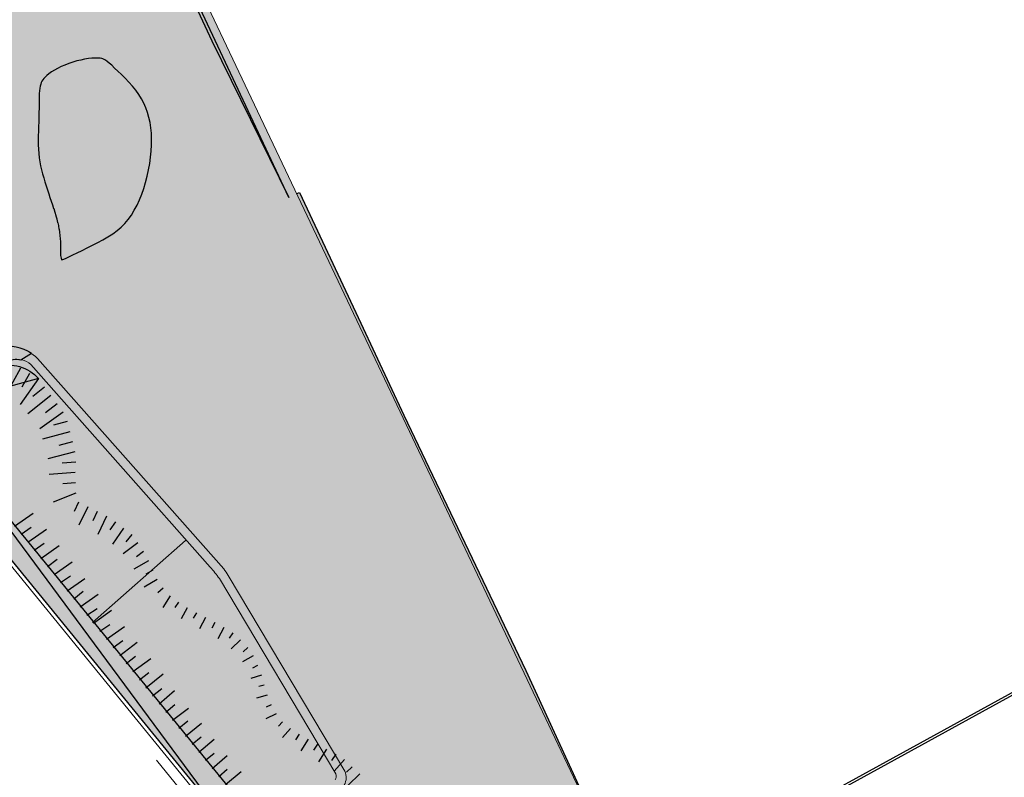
# Model space of a CAD drawing. Header units: metres. Extents: x -862 to 1262, y -354 to 644.
# Tile 303 of 315: x 359 to 548, y -27 to 118. Entities that reach past the tile are written whole.
import ezdxf

# ---------------------------------------------------------------- set-up
doc = ezdxf.new("R2010")
doc.units = ezdxf.units.M
doc.header["$LTSCALE"] = 0.5
doc.set_wipeout_variables(frame=1)
doc.layers.add('DZH_Baufelder Ost_220610', color=7, linetype='Continuous')
doc.layers.add('LPB_Freiraum_220609', color=7, linetype='Continuous')

# ---------------------------------------------------------------- blocks, each defined once
blk = doc.blocks.new('Slab (2D)-2')
at = {"color": 255, "linetype": 'Continuous', "lineweight": 25, "transparency": 33554687}
blk.add_wipeout([(630.6988372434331, -108.49843852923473), (630.9394269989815, -108.93674957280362), (509.4458596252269, -175.6247971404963), (509.20526987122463, -175.186486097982)], dxfattribs=at)
at = {"color": 7, "linetype": 'Continuous', "lineweight": 25, "transparency": 33554687, "flags": 128}
blk.add_lwpolyline([(630.6988372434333, -108.4984385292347), (630.9394269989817, -108.9367495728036), (509.4458596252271, -175.6247971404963), (509.2052698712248, -175.186486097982)], close=True, dxfattribs=at)

msp = doc.modelspace()

# ---------------------------------------------------------------- hatches: boundary and pattern name
at = {"layer": 'LPB_Freiraum_220609', "linetype": 'Continuous', "lineweight": 0, "true_color": 0xb9d3a7, "transparency": 33554687}
h = msp.add_hatch(color=9, dxfattribs=at)
edge = h.paths.add_edge_path()
edge.add_line((322.0748876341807, 274.0676159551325), (350.3944664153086, 215.0573267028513))
edge.add_line((350.3944664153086, 215.0573267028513), (350.4274281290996, 214.3358313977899))
edge.add_line((350.4274281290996, 214.3358313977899), (411.9253517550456, 84.7749292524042))
edge.add_line((411.9253517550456, 84.7749292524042), (412.3635110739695, 84.98062943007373))
edge.add_line((412.3635110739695, 84.98062943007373), (412.5024664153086, 85.06532670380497))
edge.add_line((412.5024664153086, 85.06532670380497), (424.2779033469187, 59.98261897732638))
edge.add_line((424.2779033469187, 59.98261897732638), (432.5690750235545, 42.36002070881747))
edge.add_line((432.5690750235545, 42.36002070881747), (455.9474683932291, -6.602675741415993))
edge.add_line((455.9474683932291, -6.602675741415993), (477.0514683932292, -52.42967573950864))
edge.add_line((477.0514683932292, -52.42967573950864), (475.4354683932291, -53.5256757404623))
edge.add_line((475.4354683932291, -53.5256757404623), (435.3024683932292, -80.99967574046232))
edge.add_line((435.3024683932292, -80.99967574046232), (423.0881585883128, -66.0478473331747))
edge.add_line((423.0881585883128, -66.0478473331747), (424.9030886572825, -64.96769785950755))
edge.add_arc((422.5450318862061, -62.85210562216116), 3.167990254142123, 318.1023032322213, 394.2332813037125)
edge.add_line((425.1641803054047, -61.06990927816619), (425.1641803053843, -61.06990927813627))
edge.add_line((425.1641803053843, -61.06990927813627), (412.8494548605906, -40.42128283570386))
edge.add_line((412.8494548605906, -40.42128283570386), (412.8494548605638, -40.42128283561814))
edge.add_arc((413.4581779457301, -40.23028170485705), 0.6379852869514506, 134.5948825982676, 197.4204714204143, ccw=False)
edge.add_line((413.0102552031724, -39.77597955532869), (413.0102552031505, -39.77597955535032))
edge.add_line((413.0102552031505, -39.77597955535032), (414.9848309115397, -37.05305774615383))
edge.add_line((414.9848309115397, -37.05305774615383), (413.3657392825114, -35.87894433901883))
edge.add_line((413.3657392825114, -35.87894433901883), (411.2374391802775, -38.81385067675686))
edge.add_arc((413.6535798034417, -40.23036565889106), 2.80075886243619, 149.6181087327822, 205.4168132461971)
edge.add_line((411.1239081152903, -41.43245191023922), (423.5648196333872, -62.28752670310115))
edge.add_line((423.5648196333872, -62.28752670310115), (423.5648196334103, -62.28752670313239))
edge.add_arc((422.8436778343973, -62.8180538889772), 0.8952678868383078, -48.71092162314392, 36.341049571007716, ccw=False)
edge.add_line((423.4344279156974, -63.49074916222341), (423.4344279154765, -63.49074916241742))
edge.add_line((423.4344279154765, -63.49074916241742), (421.7958729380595, -64.46592959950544))
edge.add_line((421.7958729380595, -64.46592959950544), (421.7779124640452, -64.4766187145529))
edge.add_line((421.7779124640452, -64.4766187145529), (339.5379799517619, 36.22702775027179))
edge.add_line((339.5379799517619, 36.22702775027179), (339.5384683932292, 36.22732425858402))
edge.add_line((339.5384683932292, 36.22732425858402), (338.0806447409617, 38.01154976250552))
edge.add_arc((337.6142115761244, 37.59025798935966), 0.6285273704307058, 42.08897963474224, 115.143575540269)
edge.add_line((337.3471578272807, 38.1592298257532), (287.9276134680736, 8.414038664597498))
edge.add_line((287.9276134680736, 8.414038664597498), (286.9077789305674, 9.671652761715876))
edge.add_line((286.9077789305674, 9.671652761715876), (286.4385447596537, 10.25029124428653))
edge.add_line((286.4385447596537, 10.25029124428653), (286.4385447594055, 10.2502912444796))
edge.add_arc((285.9321682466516, 9.599253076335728), 0.8247835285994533, 52.12427646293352, 113.6951029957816)
edge.add_line((285.6007128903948, 10.3545048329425), (285.6007128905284, 10.35450483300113))
edge.add_line((285.6007128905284, 10.35450483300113), (285.6007128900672, 10.35450483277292))
edge.add_arc((283.20053368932, 15.20445733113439), 5.411367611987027, 215.3819757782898, 296.33021673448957, ccw=False)
edge.add_line((278.788591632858, 12.07114171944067), (278.7885916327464, 12.0711417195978))
edge.add_line((278.7885916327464, 12.0711417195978), (242.3755595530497, -9.84554358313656))
edge.add_line((242.3755595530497, -9.84554358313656), (244.9539703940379, -14.12939195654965))
edge.add_line((244.9539703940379, -14.12939195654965), (240.2014576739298, -16.98988776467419))
edge.add_line((240.2014576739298, -16.98988776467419), (240.2014576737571, -16.98988776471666))
edge.add_arc((239.357761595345, -13.55802205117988), 3.534052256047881, 215.2700837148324, 283.8117927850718, ccw=False)
edge.add_line((236.4724227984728, -15.59869482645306), (236.4724227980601, -15.59869482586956))
edge.add_line((236.4724227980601, -15.59869482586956), (233.9170896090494, -12.01583647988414))
edge.add_line((233.9170896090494, -12.01583647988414), (233.916746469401, -12.01604265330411))
edge.add_line((233.916746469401, -12.01604265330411), (229.6881452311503, -6.088215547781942))
edge.add_line((229.6881452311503, -6.088215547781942), (229.6881452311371, -6.088215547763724))
edge.add_arc((243.8779914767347, 4.184012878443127), 17.51771712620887, 190.7550368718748, 215.9013056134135, ccw=False)
edge.add_line((226.6679906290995, 0.9150246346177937), (224.1946786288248, 11.63261858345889))
edge.add_line((224.1946786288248, 11.63261858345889), (226.5712021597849, 12.33406696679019))
edge.add_line((226.5712021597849, 12.33406696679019), (356.1992840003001, 52.57897257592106))
edge.add_line((356.1992840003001, 52.57897257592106), (356.1992840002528, 52.57897257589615))
edge.add_arc((358.1994825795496, 48.78204979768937), 4.291551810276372, 78.84654671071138, 117.78002117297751, ccw=False)
edge.add_line((359.0296290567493, 52.99254546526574), (359.0296290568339, 52.99254546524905))
edge.add_line((359.0296290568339, 52.99254546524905), (361.0699248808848, 54.21556213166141))
edge.add_arc((356.7566825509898, 47.83496521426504), 7.701693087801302, 55.94156046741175, 102.7178003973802)
edge.add_line((355.0611604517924, 55.34770647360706), (355.0536817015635, 55.36447319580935))
edge.add_line((355.0536817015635, 55.36447319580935), (333.5954948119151, 103.4042976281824))
edge.add_line((333.5954948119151, 103.4042976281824), (328.5468999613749, 114.7904445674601))
edge.add_arc((332.6920194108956, 119.860722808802), 6.549025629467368, 196.0418554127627, 230.7328703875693, ccw=False)
edge.add_line((326.3980123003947, 118.050968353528), (311.6159034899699, 182.7561805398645))
edge.add_line((311.6159034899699, 182.7561805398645), (311.615903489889, 182.7561805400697))
edge.add_arc((306.1585775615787, 180.6061278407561), 5.865588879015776, 21.50322500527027, 107.0002742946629)
edge.add_line((304.4436184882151, 186.2154101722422), (277.3155397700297, 180.014208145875))
edge.add_arc((276.1554659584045, 185.1900255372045), 5.304230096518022, 191.8348310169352, 282.6331175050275, ccw=False)
edge.add_line((270.9639884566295, 184.1021752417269), (255.0077515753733, 253.594062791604))
edge.add_line((255.0077515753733, 253.594062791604), (181.4750184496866, 236.7870253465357))
edge.add_line((181.4750184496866, 236.7870253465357), (178.6527265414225, 249.1348789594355))
edge.add_line((178.6527265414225, 249.1348789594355), (290.3810990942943, 268.724538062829))
edge.add_line((290.3810990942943, 268.724538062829), (321.9573718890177, 274.2634481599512))
edge.add_line((321.9573718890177, 274.2634481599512), (323.9137083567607, 270.0362813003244))
edge.add_line((323.9137083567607, 270.0362813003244), (329.3900353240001, 258.6564105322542))
edge.add_line((329.3900353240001, 258.6564105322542), (322.0748876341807, 274.0676159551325))
at = {"layer": 'LPB_Freiraum_220609', "linetype": 'Continuous', "lineweight": 0, "true_color": 0xa3c58b, "transparency": 33554687}
h = msp.add_hatch(color=73, dxfattribs=at)
edge = h.paths.add_edge_path()
edge.add_line((366.8309010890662, 72.275664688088), (366.8834836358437, 72.14311236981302))
edge.add_line((366.8834836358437, 72.14311236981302), (367.1316189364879, 72.22157041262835))
edge.add_line((367.1316189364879, 72.22157041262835), (367.6509348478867, 72.42892100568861))
edge.add_line((367.6509348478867, 72.42892100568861), (368.29296905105, 72.71996540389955))
edge.add_line((368.29296905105, 72.71996540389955), (369.0407944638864, 73.0821764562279))
edge.add_line((369.0407944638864, 73.0821764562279), (369.8824652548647, 73.50051953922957))
edge.add_line((369.8824652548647, 73.50051953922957), (369.8865609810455, 73.50255110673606))
edge.add_line((369.8865609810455, 73.50255110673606), (370.8045179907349, 73.95694376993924))
edge.add_arc((372.0467023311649, 71.44750135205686), 2.80005771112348, 115.9093211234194, 116.335599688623, ccw=False)
edge.add_line((370.8232223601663, 73.96611604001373), (371.8006143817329, 74.44090860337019))
edge.add_line((371.8006143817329, 74.44090860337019), (372.8081977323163, 74.93287042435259))
edge.add_line((372.8081977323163, 74.93287042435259), (373.8172881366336, 75.44283580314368))
edge.add_line((373.8172881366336, 75.44283580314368), (374.8119781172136, 75.97673092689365))
edge.add_line((374.8119781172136, 75.97673092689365), (375.7753842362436, 76.53885213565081))
edge.add_line((375.7753842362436, 76.53885213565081), (376.6903211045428, 77.131920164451))
edge.add_line((376.6903211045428, 77.131920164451), (377.5401086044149, 77.75708972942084))
edge.add_line((377.5401086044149, 77.75708972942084), (378.3131337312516, 78.41713772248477))
edge.add_line((378.3131337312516, 78.41713772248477), (379.0162680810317, 79.12710460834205))
edge.add_line((379.0162680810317, 79.12710460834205), (379.6672385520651, 79.90160644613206))
edge.add_line((379.6672385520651, 79.90160644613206), (380.2719619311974, 80.74300366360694))
edge.add_line((380.2719619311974, 80.74300366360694), (380.8321854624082, 81.64937896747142))
edge.add_line((380.8321854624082, 81.64937896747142), (381.3491123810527, 82.61767360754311))
edge.add_line((381.3491123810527, 82.61767360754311), (381.8237956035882, 83.64383095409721))
edge.add_line((381.8237956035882, 83.64383095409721), (382.257400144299, 84.7230129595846))
edge.add_line((382.257400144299, 84.7230129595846), (382.6510765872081, 85.84904417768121))
edge.add_line((382.6510765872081, 85.84904417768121), (383.0045357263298, 87.01172707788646))
edge.add_line((383.0045357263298, 87.01172707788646), (383.3147401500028, 88.19885034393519))
edge.add_line((383.3147401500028, 88.19885034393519), (383.579179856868, 89.40072811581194))
edge.add_line((383.579179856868, 89.40072811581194), (383.795821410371, 90.60841243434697))
edge.add_line((383.795821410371, 90.60841243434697), (383.9628663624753, 91.81288554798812))
edge.add_line((383.9628663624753, 91.81288554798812), (384.0787659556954, 93.00502221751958))
edge.add_line((384.0787659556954, 93.00502221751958), (384.1422596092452, 94.17555062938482))
edge.add_line((384.1422596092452, 94.17555062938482), (384.1524412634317, 95.31490558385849))
edge.add_line((384.1524412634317, 95.31490558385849), (384.1087432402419, 96.41458673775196))
edge.add_line((384.1087432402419, 96.41458673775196), (384.0104979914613, 97.47214951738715))
edge.add_line((384.0104979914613, 97.47214951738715), (383.8570399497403, 98.4879816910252))
edge.add_line((383.8570399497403, 98.4879816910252), (383.6476480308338, 99.46330407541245))
edge.add_line((383.6476480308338, 99.46330407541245), (383.3813526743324, 100.400059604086))
edge.add_line((383.3813526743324, 100.400059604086), (383.0567010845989, 101.3008884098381))
edge.add_line((383.0567010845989, 101.3008884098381), (382.6715274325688, 102.1689897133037))
edge.add_line((382.6715274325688, 102.1689897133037), (382.2213038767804, 103.010632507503))
edge.add_line((382.2213038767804, 103.010632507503), (381.6974027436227, 103.8398154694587))
edge.add_line((381.6974027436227, 103.8398154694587), (381.1037360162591, 104.6613941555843))
edge.add_line((381.1037360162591, 104.6613941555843), (380.4558922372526, 105.4667142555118))
edge.add_line((380.4558922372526, 105.4667142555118), (379.7722343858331, 106.2458040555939))
edge.add_line((379.7722343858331, 106.2458040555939), (379.0714366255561, 106.9901113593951))
edge.add_line((379.0714366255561, 106.9901113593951), (378.3720144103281, 107.692385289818))
edge.add_line((378.3720144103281, 107.692385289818), (377.6918686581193, 108.3467104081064))
edge.add_line((377.6918686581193, 108.3467104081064), (377.0516522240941, 108.9451093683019))
edge.add_line((377.0516522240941, 108.9451093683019), (376.4833402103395, 109.4656229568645))
edge.add_line((376.4833402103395, 109.4656229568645), (376.0016267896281, 109.8877020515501))
edge.add_line((376.0016267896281, 109.8877020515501), (375.6047366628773, 110.2070445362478))
edge.add_line((375.6047366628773, 110.2070445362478), (375.2859115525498, 110.4308414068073))
edge.add_line((375.2859115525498, 110.4308414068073), (375.0301633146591, 110.5780890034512))
edge.add_line((375.0301633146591, 110.5780890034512), (374.8058993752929, 110.6765196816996))
edge.add_line((374.8058993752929, 110.6765196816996), (374.5639671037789, 110.7504255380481))
edge.add_line((374.5639671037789, 110.7504255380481), (374.2493659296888, 110.8091013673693))
edge.add_line((374.2493659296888, 110.8091013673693), (373.8249726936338, 110.846610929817))
edge.add_line((373.8249726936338, 110.846610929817), (373.296412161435, 110.8522158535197))
edge.add_line((373.296412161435, 110.8522158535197), (372.6858237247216, 110.8195411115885))
edge.add_line((372.6858237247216, 110.8195411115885), (372.0130384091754, 110.7463335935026))
edge.add_line((372.0130384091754, 110.7463335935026), (371.2951000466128, 110.6325501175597))
edge.add_line((371.2951000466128, 110.6325501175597), (370.5472349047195, 110.4793689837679))
edge.add_line((370.5472349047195, 110.4793689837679), (369.7835192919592, 110.2887251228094))
edge.add_line((369.7835192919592, 110.2887251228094), (369.0167878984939, 110.0629513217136))
edge.add_line((369.0167878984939, 110.0629513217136), (368.2570574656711, 109.8043323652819))
edge.add_line((368.2570574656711, 109.8043323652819), (367.513188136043, 109.5163434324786))
edge.add_line((367.513188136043, 109.5163434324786), (366.7958495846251, 109.2037959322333))
edge.add_line((366.7958495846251, 109.2037959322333), (366.116302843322, 108.8723086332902))
edge.add_line((366.116302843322, 108.8723086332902), (365.4860439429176, 108.5283679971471))
edge.add_line((365.4860439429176, 108.5283679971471), (364.9169800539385, 108.1797551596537))
edge.add_line((364.9169800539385, 108.1797551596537), (364.421573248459, 107.8362728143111))
edge.add_line((364.421573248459, 107.8362728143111), (364.0116406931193, 107.5100189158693))
edge.add_line((364.0116406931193, 107.5100189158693), (363.6893710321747, 107.2094747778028))
edge.add_line((363.6893710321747, 107.2094747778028), (363.4406369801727, 106.9323195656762))
edge.add_line((363.4406369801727, 106.9323195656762), (363.247981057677, 106.6707838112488))
edge.add_line((363.247981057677, 106.6707838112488), (363.0948548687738, 106.4120313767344))
edge.add_line((363.0948548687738, 106.4120313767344), (362.9680277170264, 106.1387320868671))
edge.add_line((362.9680277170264, 106.1387320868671), (362.8596205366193, 105.8323583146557))
edge.add_line((362.8596205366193, 105.8323583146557), (362.766875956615, 105.4768312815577))
edge.add_line((362.766875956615, 105.4768312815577), (362.6901058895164, 105.0604267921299))
edge.add_line((362.6901058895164, 105.0604267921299), (362.6303592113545, 104.5762562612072))
edge.add_line((362.6303592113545, 104.5762562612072), (362.5878587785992, 104.0244742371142))
edge.add_line((362.5878587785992, 104.0244742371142), (362.561186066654, 103.4090247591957))
edge.add_line((362.561186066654, 103.4090247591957), (362.5472767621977, 102.734229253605))
edge.add_line((362.5472767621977, 102.734229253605), (362.5418361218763, 102.0040251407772))
edge.add_line((362.5418361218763, 102.0040251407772), (362.5397208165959, 101.2257200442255))
edge.add_arc((359.7397256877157, 101.2333297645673), 2.800005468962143, 359.68594007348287, 359.8442840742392, ccw=False)
edge.add_line((362.5396890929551, 101.2179819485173), (362.5352269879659, 100.4039539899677))
edge.add_arc((359.7352770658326, 100.419301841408), 2.799991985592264, 359.142293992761, 359.685937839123, ccw=False)
edge.add_line((362.5349553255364, 100.3773881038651), (362.5223416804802, 99.53484526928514))
edge.add_arc((359.7226543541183, 99.57675915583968), 2.800001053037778, 358.3862720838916, 359.14229370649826, ccw=False)
edge.add_line((362.5215449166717, 99.49790792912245), (362.4970434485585, 98.62820808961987))
edge.add_arc((359.698201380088, 98.70705777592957), 2.799952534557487, 357.96045897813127, 358.3862756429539, ccw=False)
edge.add_line((362.4963801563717, 98.60740973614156), (362.4646004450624, 97.71501442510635))
edge.add_line((362.4646004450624, 97.71501442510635), (362.4325959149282, 96.81520871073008))
edge.add_line((362.4325959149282, 96.81520871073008), (362.4071880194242, 95.92264917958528))
edge.add_line((362.4071880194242, 95.92264917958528), (362.3944580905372, 95.04255678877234))
edge.add_line((362.3944580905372, 95.04255678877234), (362.400076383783, 94.18070427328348))
edge.add_line((362.400076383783, 94.18070427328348), (362.4292148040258, 93.3433760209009))
edge.add_line((362.4292148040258, 93.3433760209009), (362.4866194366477, 92.53422085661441))
edge.add_line((362.4866194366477, 92.53422085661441), (362.5764256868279, 91.7438014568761))
edge.add_line((362.5764256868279, 91.7438014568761), (362.697864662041, 90.95873410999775))
edge.add_line((362.697864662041, 90.95873410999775), (362.8480065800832, 90.17641481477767))
edge.add_line((362.8480065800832, 90.17641481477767), (363.0234459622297, 89.3973278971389))
edge.add_line((363.0234459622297, 89.3973278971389), (363.2206278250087, 88.62203103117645))
edge.add_line((363.2206278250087, 88.62203103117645), (363.4358538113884, 87.85108043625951))
edge.add_line((363.4358538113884, 87.85108043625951), (363.665295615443, 87.0849626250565))
edge.add_line((363.665295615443, 87.0849626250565), (363.9048646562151, 86.3244934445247))
edge.add_line((363.9048646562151, 86.3244934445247), (364.1500160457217, 85.57222353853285))
edge.add_line((364.1500160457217, 85.57222353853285), (364.3971614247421, 84.83072558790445))
edge.add_line((364.3971614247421, 84.83072558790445), (364.6437706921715, 84.09993706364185))
edge.add_line((364.6437706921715, 84.09993706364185), (364.8851516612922, 83.3859570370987))
edge.add_arc((362.2324548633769, 82.4891404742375), 2.800192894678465, 18.513700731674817, 18.679227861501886, ccw=False)
edge.add_line((364.8877314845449, 83.37828968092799), (365.1202955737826, 82.68378058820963))
edge.add_arc((362.4651704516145, 81.7946826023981), 2.80003297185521, 18.130493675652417, 18.513691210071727, ccw=False)
edge.add_line((365.1261824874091, 82.6660032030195), (365.3465130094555, 81.99311401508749))
edge.add_arc((362.6855068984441, 81.12179555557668), 2.800026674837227, 17.50373940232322, 18.130489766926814, ccw=False)
edge.add_line((365.3558848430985, 81.96395409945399), (365.5610645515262, 81.3133551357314))
edge.add_arc((362.8907128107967, 80.47120502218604), 2.799999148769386, 16.600377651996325, 17.503736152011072, ccw=False)
edge.add_line((365.5740099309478, 81.27114989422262), (365.7611215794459, 80.64351147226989))
edge.add_arc((363.0778271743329, 79.84356733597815), 2.799996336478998, 15.415612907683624, 16.600379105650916, ccw=False)
edge.add_line((365.7770880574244, 80.58785905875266), (365.9437496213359, 79.98344144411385))
edge.add_arc((363.2444881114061, 79.23914945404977), 2.799997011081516, 14.066429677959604, 15.415614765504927, ccw=False)
edge.add_line((365.9605260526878, 79.91967951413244), (366.1064963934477, 79.33710277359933))
edge.add_arc((363.3904547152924, 78.65657180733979), 2.800000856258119, 12.583873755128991, 14.066429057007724, ccw=False)
edge.add_line((366.1231942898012, 79.26660394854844), (366.2487674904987, 78.70407809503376))
edge.add_arc((363.5160332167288, 78.09404705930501), 2.799995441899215, 10.967103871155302, 12.583875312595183, ccw=False)
edge.add_line((366.2648911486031, 78.62673322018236), (366.3703612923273, 78.08246826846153))
edge.add_arc((363.621497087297, 77.54978087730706), 2.800001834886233, 9.218742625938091, 10.967104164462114, ccw=False)
edge.add_line((366.3853338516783, 77.99835262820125), (366.4709950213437, 77.470558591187))
edge.add_arc((363.707159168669, 77.0219870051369), 2.800000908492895, 7.345584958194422, 9.21874230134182, ccw=False)
edge.add_line((366.4841805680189, 77.37997755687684), (366.550326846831, 76.86686445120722))
edge.add_arc((363.77330800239, 76.50887422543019), 2.799998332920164, 5.359190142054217, 7.34558502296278, ccw=False)
edge.add_line((366.5610668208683, 76.77039178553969), (366.6079922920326, 76.27016962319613))
edge.add_arc((363.8202321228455, 76.00865188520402), 2.79999969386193, 3.2762049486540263, 5.359191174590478, ccw=False)
edge.add_line((366.6156556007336, 76.16867021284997), (366.6436543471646, 75.67954900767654))
edge.add_arc((363.8482319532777, 75.51953073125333), 2.799998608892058, 1.2631781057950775, 3.276205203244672, ccw=False)
edge.add_line((366.64755011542, 75.58125622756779), (366.6581287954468, 75.101501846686))
edge.add_arc((363.8588061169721, 75.03977626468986), 2.800003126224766, -0.058816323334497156, 1.2631778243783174, ccw=False)
edge.add_line((366.6588077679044, 75.03690195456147), (366.6583233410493, 74.56500366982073))
edge.add_arc((363.8583247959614, 74.56787798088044), 2.800000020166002, 359.51037981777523, 359.94118359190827, ccw=False)
edge.add_line((366.6582225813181, 74.54395091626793), (366.6543493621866, 74.09071496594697))
edge.add_line((366.6543493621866, 74.09071496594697), (366.654437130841, 73.678092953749))
edge.add_line((366.654437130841, 73.678092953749), (366.6637451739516, 73.31582093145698))
edge.add_line((366.6637451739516, 73.31582093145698), (366.6851318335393, 73.00148344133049))
edge.add_line((366.6851318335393, 73.00148344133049), (366.7196344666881, 72.72994587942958))
edge.add_line((366.7196344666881, 72.72994587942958), (366.7679006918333, 72.49132512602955))
edge.add_line((366.7679006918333, 72.49132512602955), (366.8309010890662, 72.275664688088))
at = {"layer": 'LPB_Freiraum_220609', "linetype": 'Continuous', "lineweight": 0, "true_color": 0xece5cf, "transparency": 33554687}
h = msp.add_hatch(color=254, dxfattribs=at)
edge = h.paths.add_edge_path()
edge.add_line((105.1142771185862, -20.75400858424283), (104.7875710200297, -20.85491482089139))
edge.add_line((104.7875710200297, -20.85491482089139), (94.49110434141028, -24.03507494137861))
edge.add_line((94.49110434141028, -24.03507494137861), (94.18284339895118, -25.21597966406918))
edge.add_arc((-6.201277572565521, 1.75951749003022), 103.9454144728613, 342.9731755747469, 344.95865534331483, ccw=False)
edge.add_line((93.18797760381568, -28.67771539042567), (219.3585425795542, 10.30952775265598))
edge.add_line((219.3585425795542, 10.30952775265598), (225.1508896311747, 11.89342523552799))
edge.add_line((225.1508896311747, 11.89342523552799), (355.0865985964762, 52.20504295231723))
edge.add_line((355.0865985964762, 52.20504295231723), (357.3119694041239, 52.95290219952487))
edge.add_line((357.3119694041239, 52.95290219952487), (357.3119694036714, 52.95290219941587))
edge.add_arc((358.2741506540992, 48.95733565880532), 4.109786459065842, 49.090037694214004, 103.53972743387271, ccw=False)
edge.add_line((360.9655356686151, 52.06326409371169), (360.9655356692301, 52.06326409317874))
edge.add_line((360.9655356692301, 52.06326409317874), (395.3910584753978, 13.2069121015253))
edge.add_line((395.3910584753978, 13.2069121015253), (395.3910584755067, 13.2069121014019))
edge.add_arc((376.4029990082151, -3.551000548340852), 25.32536354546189, 27.29165033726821, 41.430014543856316, ccw=False)
edge.add_line((398.9092459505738, 8.06118646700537), (398.9092459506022, 8.061186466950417))
edge.add_line((398.9092459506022, 8.061186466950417), (419.508176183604, -26.47637959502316))
edge.add_arc((418.5474209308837, -26.9301110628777), 1.062507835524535, -40.82361562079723, 25.27974522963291, ccw=False)
edge.add_line((419.3514478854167, -27.62470702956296), (417.3768721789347, -30.34762883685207))
edge.add_line((417.3768721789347, -30.34762883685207), (418.9959638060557, -31.52174224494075))
edge.add_line((418.9959638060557, -31.52174224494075), (421.1242639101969, -28.58683590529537))
edge.add_line((421.1242639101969, -28.58683590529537), (421.1242639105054, -28.58683590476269))
edge.add_arc((418.675665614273, -27.16891370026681), 2.829511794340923, 329.925937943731, 385.1089839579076)
edge.add_line((421.237794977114, -25.96823467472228), (421.2377949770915, -25.96823467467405))
edge.add_line((421.2377949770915, -25.96823467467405), (398.847038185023, 11.5677159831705))
edge.add_arc((390.7712649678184, 7.270056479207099), 9.14811402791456, 28.02043182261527, 37.94890118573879)
edge.add_line((397.9850973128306, 12.895766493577), (362.2656903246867, 53.21540358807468))
edge.add_line((362.2656903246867, 53.21540358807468), (362.2656903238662, 53.21540358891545))
edge.add_arc((356.7564813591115, 47.83881175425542), 7.697994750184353, 44.30202415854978, 102.7227886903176)
edge.add_line((355.0611196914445, 55.34779783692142), (355.0611196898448, 55.34779783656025))
edge.add_line((355.0611196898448, 55.34779783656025), (354.6312050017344, 56.31163035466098))
edge.add_line((354.6312050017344, 56.31163035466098), (105.1142771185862, -20.75400858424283))

# ---------------------------------------------------------------- linework, layer by layer
at = {"layer": 'LPB_Freiraum_220609', "color": 255, "linetype": 'Continuous', "lineweight": 25, "transparency": 33554687}
for p, q in [((358.9624596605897, 51.34186908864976, 119.8165376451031), (356.0125748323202, 46.00436946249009, 117.7745897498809)), ((362.434391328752, 49.35895159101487, 119.7836754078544), (358.9458058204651, 44.38952008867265, 117.7582153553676)), ((360.7009652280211, 50.35326783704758, 119.8002294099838), (359.2326890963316, 47.69659363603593, 118.7825198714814)), ((363.6214322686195, 47.7498880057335, 119.7406848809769), (361.3751047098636, 45.95556694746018, 118.7487361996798)), ((364.808473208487, 46.14082442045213, 119.6976943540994), (360.3784418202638, 42.60216994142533, 117.7470356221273)), ((365.9955141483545, 44.53176083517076, 119.6547038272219), (363.8118103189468, 42.78742741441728, 118.6959937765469)), ((367.182555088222, 42.92269724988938, 119.6117133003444), (362.6878316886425, 39.72098566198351, 117.729014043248)), ((367.9604834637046, 41.12046042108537, 119.5819834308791), (365.3270186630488, 40.41018495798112, 118.6554451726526)), ((368.4470793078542, 39.1806632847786, 119.5616965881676), (363.2174716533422, 37.77019199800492, 117.7190982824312)), ((368.9336751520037, 37.24086614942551, 119.5414097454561), (366.3375322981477, 36.54067032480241, 118.6253496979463)), ((369.4202709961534, 35.30106901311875, 119.5211229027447), (364.2475891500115, 33.9760170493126, 117.6998127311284)), ((369.6144859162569, 33.33479981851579, 119.4626565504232), (366.9703284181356, 33.13832298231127, 118.5786374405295)), ((369.4996312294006, 31.34054757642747, 119.3638314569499), (364.4762092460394, 30.96727531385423, 117.6847005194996)), ((369.5428526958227, 29.34816981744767, 119.220589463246), (367.084929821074, 29.16531125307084, 118.4476667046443)), ((369.6332341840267, 27.35635128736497, 119.0640962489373), (365.2266262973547, 25.66325818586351, 117.657217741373)), ((370.1409237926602, 25.63546832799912, 118.9427811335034), (369.2734260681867, 23.86915010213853, 118.2867796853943)), ((371.9336265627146, 24.74887484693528, 118.9297896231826), (370.2025298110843, 21.22417610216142, 117.6207752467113)), ((357.8558322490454, 21.08051570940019, 118.9321482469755), (361.4284423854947, 23.55981760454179, 117.6514661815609)), ((373.7263293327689, 23.86228136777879, 118.9167981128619), (372.8627303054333, 22.10390084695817, 118.2637851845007)), ((375.5190321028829, 22.97568788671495, 118.9038066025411), (373.7957327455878, 19.46686455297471, 117.6007692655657)), ((359.1161583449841, 19.52859971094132, 118.8761583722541), (361.0037513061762, 20.88323489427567, 118.5399390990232)), ((377.1881223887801, 21.88947932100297, 118.8775090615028), (376.1000420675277, 20.32639860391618, 118.235653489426)), ((360.3764844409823, 17.97668371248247, 118.8201684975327), (363.9590003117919, 20.48829542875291, 117.6407586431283)), ((378.7821174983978, 20.68200363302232, 118.8431280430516), (376.6537149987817, 17.62447952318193, 117.5840400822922)), ((380.3761126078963, 19.47452794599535, 118.8087470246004), (379.2044194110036, 18.07121295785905, 118.1922954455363)), ((361.636810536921, 16.4247677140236, 118.7641786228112), (363.513625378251, 17.78580687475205, 118.5399390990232)), ((362.8971366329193, 14.87285171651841, 118.7081887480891), (366.3856636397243, 17.32530654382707, 117.2818928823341)), ((381.5278854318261, 17.86025469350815, 118.75351712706), (378.7129027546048, 15.75955786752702, 117.5703181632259)), ((382.6007621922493, 16.17340543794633, 118.6945676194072), (381.2542944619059, 15.16860249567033, 118.1275891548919)), ((364.1574627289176, 13.32093571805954, 118.6521988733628), (366.0189748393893, 14.69396266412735, 118.5399390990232)), ((365.4177888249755, 11.76901971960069, 118.5962089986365), (368.8805560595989, 14.18549934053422, 117.6118964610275)), ((383.5350138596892, 14.41599692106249, 118.6291287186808), (380.7485974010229, 12.80884800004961, 117.5527713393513)), ((366.6781149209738, 10.2171037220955, 118.5402191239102), (368.5692980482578, 11.5466164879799, 117.767002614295)), ((384.3816185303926, 12.60537112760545, 118.5591660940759), (383.0640478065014, 11.8454184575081, 118.0509627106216)), ((367.9384410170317, 8.665187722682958, 118.484229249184), (371.3063340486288, 11.0420947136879, 117.1055107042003)), ((385.2282232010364, 10.79474533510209, 118.489203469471), (382.7443567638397, 9.362083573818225, 117.5327473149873)), ((369.1987671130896, 7.113271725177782, 118.4282393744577), (370.9840060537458, 8.566632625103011, 118.5399390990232)), ((370.4590932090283, 5.561355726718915, 118.3722494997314), (373.8756860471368, 8.028158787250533, 117.5433021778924)), ((386.3677248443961, 9.175436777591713, 118.4402138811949), (385.3665339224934, 8.261339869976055, 117.9798107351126)), ((387.7210613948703, 7.70864707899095, 118.4010090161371), (386.2743687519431, 5.476722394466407, 117.5055170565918)), ((389.3095168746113, 6.495161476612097, 118.3357259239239), (388.6290747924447, 5.44538167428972, 117.915503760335)), ((371.7194193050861, 4.009439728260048, 118.3162596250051), (373.6717935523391, 5.238943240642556, 118.5399390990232)), ((372.9797454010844, 2.457523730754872, 118.2602697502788), (376.4395668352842, 4.923555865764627, 117.5260917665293)), ((390.9766926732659, 5.403218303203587, 118.2971361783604), (389.8106374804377, 3.26260606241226, 117.4841919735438)), ((392.7407923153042, 4.46092339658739, 118.291412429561), (392.1546410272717, 3.384882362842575, 117.8828127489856)), ((374.2400714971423, 0.905607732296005, 118.2042798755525), (376.1283635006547, 2.217996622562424, 117.4350885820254)), ((394.504891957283, 3.518628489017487, 118.2856886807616), (393.3263419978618, 1.355076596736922, 117.464234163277)), ((396.268991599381, 2.576333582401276, 118.2799649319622), (395.6765929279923, 1.488822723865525, 117.8671100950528)), ((375.5003975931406, -0.6463082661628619, 118.1482900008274), (378.9318529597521, 1.822443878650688, 117.5151626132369)), ((398.0330912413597, 1.634038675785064, 118.2742411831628), (396.842046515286, -0.5524528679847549, 117.4442763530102)), ((399.7335398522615, 0.5856677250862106, 118.2760104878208), (399.0033318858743, -0.4359196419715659, 117.8553319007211)), ((376.7607236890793, -2.198224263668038, 118.0923001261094), (378.6454403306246, -0.8883202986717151, 117.3245652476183)), ((378.021049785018, -3.750140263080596, 118.0363102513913), (381.3525444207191, -1.174438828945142, 117.5042784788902)), ((401.2290861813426, -0.7217065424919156, 118.2688289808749), (399.4141730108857, -2.447313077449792, 117.426237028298)), ((402.5874870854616, -2.189497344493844, 118.250467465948), (401.6909754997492, -3.041888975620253, 117.8334794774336)), ((379.281375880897, -5.302056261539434, 117.9803203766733), (381.0564292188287, -3.863714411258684, 118.5399390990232)), ((380.5417019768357, -6.853972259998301, 117.9243305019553), (383.986700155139, -4.299488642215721, 117.4936302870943)), ((403.6668599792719, -3.840372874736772, 118.2109048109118), (401.5718576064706, -4.964456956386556, 117.4099855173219)), ((404.4767544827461, -5.668067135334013, 118.1508666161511), (403.4969901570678, -6.193760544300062, 117.7755663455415)), ((381.8020280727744, -8.405888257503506, 117.8683406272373), (383.6000981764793, -7.002848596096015, 118.5399390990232)), ((383.0623541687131, -9.957804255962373, 117.8123507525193), (386.3433853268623, -7.275924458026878, 117.4660694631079)), ((405.2099568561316, -7.524035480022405, 118.0897415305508), (403.1739453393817, -8.14308778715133, 117.3796965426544)), ((405.77189380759, -9.44242638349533, 118.0272500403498), (404.7468345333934, -9.718265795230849, 117.6732008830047)), ((384.3226802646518, -11.50972025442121, 117.7563608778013), (386.0909861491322, -10.07684592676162, 118.5399390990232)), ((385.5887119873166, -13.05738060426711, 117.7165827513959), (388.5686187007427, -10.49414318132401, 116.5588571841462)), ((386.8607284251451, -14.60057714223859, 117.693809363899), (388.6088129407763, -13.18408837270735, 118.5399390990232)), ((406.3248052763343, -11.36349062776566, 117.9655971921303), (404.2621326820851, -11.91857733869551, 117.2540389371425)), ((407.1057030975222, -13.19352020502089, 117.9048351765), (406.1369809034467, -13.64982029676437, 117.5395256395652)), ((388.1327448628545, -16.1437736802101, 117.6710359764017), (391.2393446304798, -13.86591284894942, 116.5098379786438)), ((408.0284573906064, -14.96690666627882, 117.8446274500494), (406.0406483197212, -15.90364971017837, 117.1060810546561)), ((389.4047613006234, -17.68697021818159, 117.6482625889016), (391.1268283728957, -16.29156362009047, 118.5399390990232)), ((390.6767777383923, -19.2301667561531, 117.6254892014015), (393.7420504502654, -16.73469004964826, 117.1902705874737)), ((409.2549253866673, -16.49092123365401, 117.7880805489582), (408.4985163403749, -17.33598510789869, 117.3982414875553)), ((410.8156207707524, -17.74050986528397, 117.735562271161), (409.245165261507, -19.49583300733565, 116.9420925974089)), ((412.4544522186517, -18.87248402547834, 117.6944356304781), (411.785672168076, -19.92937870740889, 117.2787269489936)), ((391.9487941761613, -20.77336329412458, 117.6027158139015), (393.6307880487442, -19.38169269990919, 118.5399390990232)), ((393.2208106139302, -22.31655983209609, 117.5799424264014), (396.1730158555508, -19.77302261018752, 116.4071801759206)), ((414.21531915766, -19.82053004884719, 117.6709977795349), (412.8137119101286, -22.03467242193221, 116.7984766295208)), ((415.9785839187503, -20.76411194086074, 117.647533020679), (415.2445503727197, -21.92367699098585, 117.1905863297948)), ((394.4928270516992, -23.85975637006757, 117.5571690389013), (396.1481633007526, -22.48837790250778, 118.5399390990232)), ((417.7418486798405, -21.70769383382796, 117.6240682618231), (416.2073217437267, -24.13181165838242, 116.6688026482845)), ((419.5051134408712, -22.65127572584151, 117.6006035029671), (418.7046200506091, -23.91582850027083, 117.1022845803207)), ((395.7648434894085, -25.40295290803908, 117.5343956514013), (398.6718544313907, -22.95918950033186, 117.058608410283)), ((421.1850244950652, -23.71031746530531, 117.5738114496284), (419.1757408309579, -25.96619700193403, 116.5553757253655)), ((397.036859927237, -26.94614944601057, 117.5116222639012), (398.6553103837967, -25.58244055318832, 116.8661605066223)), ((398.3088763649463, -28.48934598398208, 117.4888488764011), (401.3505506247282, -25.98034250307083, 116.9918228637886)), ((422.6364751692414, -25.08581784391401, 117.5378997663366), (421.5506959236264, -26.16227697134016, 117.0178664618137)), ((424.0879258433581, -26.46131822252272, 117.5019880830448), (421.8871367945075, -28.64260253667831, 116.43435213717))]:
    msp.add_line(p, q, dxfattribs=at)
at = {"layer": 'LPB_Freiraum_220609', "color": 255, "linetype": 'Continuous', "lineweight": 18, "transparency": 33554687}
for p, q in [((434.4004683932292, -81.01467573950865, 62.7), (351.5144683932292, 20.3553242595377, 62.7)), ((372.800751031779, 2.599528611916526, 62.7), (390.6607118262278, 18.31415730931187, 62.7)), ((431.8664683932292, -81.0916757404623, 62.7), (385.0594683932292, -23.84267574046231, 62.7))]:
    msp.add_line(p, q, dxfattribs=at)
at = {"layer": 'LPB_Freiraum_220609', "color": 255, "linetype": 'Continuous', "lineweight": 18, "transparency": 33554687, "flags": 128}
msp.add_lwpolyline([(448.4603577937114, -51.26779615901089), (455.4086978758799, -47.21759276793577), (470.4772607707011, -38.42604187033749), (324.0979689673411, 269.8520654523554)], dxfattribs=at)
at = {"layer": 'LPB_Freiraum_220609', "color": 255, "linetype": 'Continuous', "lineweight": 25, "transparency": 33554687, "elevation": 62.7, "flags": 128}
for points in [[(350.307296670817, 214.5889186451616), (350.4299506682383, 211.9041589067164), (377.3969506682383, 153.41115890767), (395.6889506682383, 114.178158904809), (410.4539506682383, 84.08415890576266), (410.4748881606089, 84.09398831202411), (350.5474664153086, 211.708326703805), (350.4274281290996, 214.3358313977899)], [(411.9253517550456, 84.7749292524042), (412.3635110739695, 84.98062943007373), (412.5024664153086, 85.06532670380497), (424.2779033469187, 59.98261897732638), (432.5690750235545, 42.36002070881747), (455.9474683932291, -6.602675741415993), (477.0514683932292, -52.42967573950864)], [(421.7779124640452, -64.4766187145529), (339.5379799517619, 36.22702775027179)]]:
    msp.add_lwpolyline(points, dxfattribs=at)
at = {"layer": 'LPB_Freiraum_220609', "color": 255, "linetype": 'Continuous', "lineweight": 25, "transparency": 33554687, "flags": 128}
for points, elevation in [([(366.8309010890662, 72.275664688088), (366.8834836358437, 72.14311236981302), (367.1316189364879, 72.22157041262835), (367.6509348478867, 72.42892100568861), (368.29296905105, 72.71996540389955), (369.0407944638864, 73.0821764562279), (369.8824652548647, 73.50051953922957), (369.8865609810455, 73.50255110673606), (370.8045179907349, 73.95694376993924, -0.001859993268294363), (370.8232223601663, 73.96611604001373), (371.8006143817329, 74.44090860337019), (372.8081977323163, 74.93287042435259), (373.8172881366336, 75.44283580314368), (374.8119781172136, 75.97673092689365), (375.7753842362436, 76.53885213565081), (376.6903211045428, 77.131920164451), (377.5401086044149, 77.75708972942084), (378.3131337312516, 78.41713772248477), (379.0162680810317, 79.12710460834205), (379.6672385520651, 79.90160644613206), (380.2719619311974, 80.74300366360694), (380.8321854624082, 81.64937896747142), (381.3491123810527, 82.61767360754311), (381.8237956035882, 83.64383095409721), (382.257400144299, 84.7230129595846), (382.6510765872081, 85.84904417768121), (383.0045357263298, 87.01172707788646), (383.3147401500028, 88.19885034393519), (383.579179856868, 89.40072811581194), (383.795821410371, 90.60841243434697), (383.9628663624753, 91.81288554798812), (384.0787659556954, 93.00502221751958), (384.1422596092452, 94.17555062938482), (384.1524412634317, 95.31490558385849), (384.1087432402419, 96.41458673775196), (384.0104979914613, 97.47214951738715), (383.8570399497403, 98.4879816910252), (383.6476480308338, 99.46330407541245), (383.3813526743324, 100.400059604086), (383.0567010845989, 101.3008884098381), (382.6715274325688, 102.1689897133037), (382.2213038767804, 103.010632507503), (381.6974027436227, 103.8398154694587), (381.1037360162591, 104.6613941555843), (380.4558922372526, 105.4667142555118), (379.7722343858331, 106.2458040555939), (379.0714366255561, 106.9901113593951), (378.3720144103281, 107.692385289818), (377.6918686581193, 108.3467104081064), (377.0516522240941, 108.9451093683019), (376.4833402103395, 109.4656229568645), (376.0016267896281, 109.8877020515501), (375.6047366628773, 110.2070445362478), (375.2859115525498, 110.4308414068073), (375.0301633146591, 110.5780890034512), (374.8058993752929, 110.6765196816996), (374.5639671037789, 110.7504255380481), (374.2493659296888, 110.8091013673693), (373.8249726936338, 110.846610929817), (373.296412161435, 110.8522158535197), (372.6858237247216, 110.8195411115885), (372.0130384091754, 110.7463335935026), (371.2951000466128, 110.6325501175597), (370.5472349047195, 110.4793689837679), (369.7835192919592, 110.2887251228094), (369.0167878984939, 110.0629513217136), (368.2570574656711, 109.8043323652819), (367.513188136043, 109.5163434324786), (366.7958495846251, 109.2037959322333), (366.116302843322, 108.8723086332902), (365.4860439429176, 108.5283679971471), (364.9169800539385, 108.1797551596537), (364.421573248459, 107.8362728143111), (364.0116406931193, 107.5100189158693), (363.6893710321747, 107.2094747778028), (363.4406369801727, 106.9323195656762), (363.247981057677, 106.6707838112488), (363.0948548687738, 106.4120313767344), (362.9680277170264, 106.1387320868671), (362.8596205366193, 105.8323583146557), (362.766875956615, 105.4768312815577), (362.6901058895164, 105.0604267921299), (362.6303592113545, 104.5762562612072), (362.5878587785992, 104.0244742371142), (362.561186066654, 103.4090247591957), (362.5472767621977, 102.734229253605), (362.5418361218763, 102.0040251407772), (362.5397208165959, 101.2257200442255, -0.0006909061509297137), (362.5396890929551, 101.2179819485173), (362.5352269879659, 100.4039539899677, -0.002372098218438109), (362.5349553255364, 100.3773881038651), (362.5223416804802, 99.53484526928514, -0.003298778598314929), (362.5215449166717, 99.49790792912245), (362.4970434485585, 98.62820808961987, -0.001857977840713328), (362.4963801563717, 98.60740973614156), (362.4646004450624, 97.71501442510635), (362.4325959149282, 96.81520871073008), (362.4071880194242, 95.92264917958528), (362.3944580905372, 95.04255678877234), (362.400076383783, 94.18070427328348), (362.4292148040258, 93.3433760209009), (362.4866194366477, 92.53422085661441), (362.5764256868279, 91.7438014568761), (362.697864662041, 90.95873410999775), (362.8480065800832, 90.17641481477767), (363.0234459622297, 89.3973278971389), (363.2206278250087, 88.62203103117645), (363.4358538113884, 87.85108043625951), (363.665295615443, 87.0849626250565), (363.9048646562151, 86.3244934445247), (364.1500160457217, 85.57222353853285), (364.3971614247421, 84.83072558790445), (364.6437706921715, 84.09993706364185), (364.8851516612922, 83.3859570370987, -0.0007222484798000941), (364.8877314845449, 83.37828968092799), (365.1202955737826, 82.68378058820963, -0.001672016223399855), (365.1261824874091, 82.6660032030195), (365.3465130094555, 81.99311401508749, -0.002734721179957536), (365.3558848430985, 81.96395409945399), (365.5610645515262, 81.3133551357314, -0.003941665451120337), (365.5740099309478, 81.27114989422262), (365.7611215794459, 80.64351147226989, -0.005169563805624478), (365.7770880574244, 80.58785905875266), (365.9437496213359, 79.98344144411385, -0.00588699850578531), (365.9605260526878, 79.91967951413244), (366.1064963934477, 79.33710277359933, -0.006468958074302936), (366.1231942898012, 79.26660394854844), (366.2487674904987, 78.70407809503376, -0.007054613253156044), (366.2648911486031, 78.62673322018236), (366.3703612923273, 78.08246826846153, -0.00762881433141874), (366.3853338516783, 77.99835262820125), (366.4709950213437, 77.470558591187, -0.008173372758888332), (366.4841805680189, 77.37997755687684), (366.550326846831, 76.86686445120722, -0.008667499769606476), (366.5610668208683, 76.77039178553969), (366.6079922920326, 76.27016962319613, -0.00908899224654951), (366.6156556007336, 76.16867021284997), (366.6436543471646, 75.67954900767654, -0.008783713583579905), (366.64755011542, 75.58125622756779), (366.6581287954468, 75.101501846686, -0.005768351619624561), (366.6588077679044, 75.03690195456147), (366.6583233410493, 74.56500366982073, -0.001879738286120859), (366.6582225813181, 74.54395091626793), (366.6543493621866, 74.09071496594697), (366.654437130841, 73.678092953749), (366.6637451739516, 73.31582093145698), (366.6851318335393, 73.00148344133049), (366.7196344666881, 72.72994587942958), (366.7679006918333, 72.49132512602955)], 40.01035745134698), ([(225.2677374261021, 11.51603196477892), (354.5099168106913, 51.62531201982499, -0.2976592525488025), (362.438707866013, 49.36510042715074)], 62.7), ([(424.9170306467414, -71.56412442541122), (425.8691307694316, -71.00085369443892, 0.4604188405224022), (427.1814945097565, -63.5172929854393), (340.9094556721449, 41.94761749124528)], 62.7)]:
    msp.add_lwpolyline(points, format="xyb", close=True, dxfattribs=dict(at, elevation=elevation))
at = {"layer": 'LPB_Freiraum_220609', "color": 255, "linetype": 'Continuous', "lineweight": 18, "transparency": 33554687, "elevation": 62.7, "flags": 128}
for points in [[(398.8496397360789, 11.5692676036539), (398.8496397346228, 11.56926760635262, 0.04143335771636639), (397.9850973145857, 12.89576649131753), (397.9850973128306, 12.895766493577), (362.2665560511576, 53.21617050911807, 0.2909749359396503), (354.2215903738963, 55.10747400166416), (94.18284339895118, -25.21597966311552), (94.18284339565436, -25.21597967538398, -0.008663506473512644), (93.18797760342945, -28.67771539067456)], [(93.18797760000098, -28.67771540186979), (219.3585425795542, 10.30952775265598), (225.1508896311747, 11.89342523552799), (355.0865985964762, 52.20504295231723), (357.3119694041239, 52.95290219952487), (357.3119694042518, 52.95290219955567, -0.242154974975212), (360.9655356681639, 52.06326409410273), (360.9655356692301, 52.06326409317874), (395.3910584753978, 13.2069121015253), (395.3910584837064, 13.20691209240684, -0.03222049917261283), (397.1582013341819, 10.99710684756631), (397.1582013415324, 10.99710683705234), (419.508176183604, -26.4763795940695, -0.2967041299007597), (419.3514478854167, -27.62470702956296)], [(421.1242639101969, -28.58683590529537, 0.2455451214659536), (421.2377949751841, -25.96823467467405), (398.8496397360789, 11.5692676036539)]]:
    msp.add_lwpolyline(points, format="xyb", dxfattribs=at)
at = {"layer": 'LPB_Freiraum_220609', "color": 255, "linetype": 'Continuous', "lineweight": 25, "transparency": 33554687, "elevation": 62.7, "flags": 128}
msp.add_lwpolyline([(356.1992840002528, 52.57897257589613, -0.1715325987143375), (359.0296290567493, 52.99254546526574), (359.0296290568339, 52.99254546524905), (361.0699248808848, 54.21556213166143, 0.2069819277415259), (355.0611604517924, 55.34770647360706)], format="xyb", dxfattribs=at)

# ---------------------------------------------------------------- block references
at = {"layer": 'DZH_Baufelder Ost_220610', "color": 7, "transparency": 33554687}
msp.add_blockref('Slab (2D)-2', (-17.81744829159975, 132.5597140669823), dxfattribs=at)

doc.saveas('drawing.dxf')
